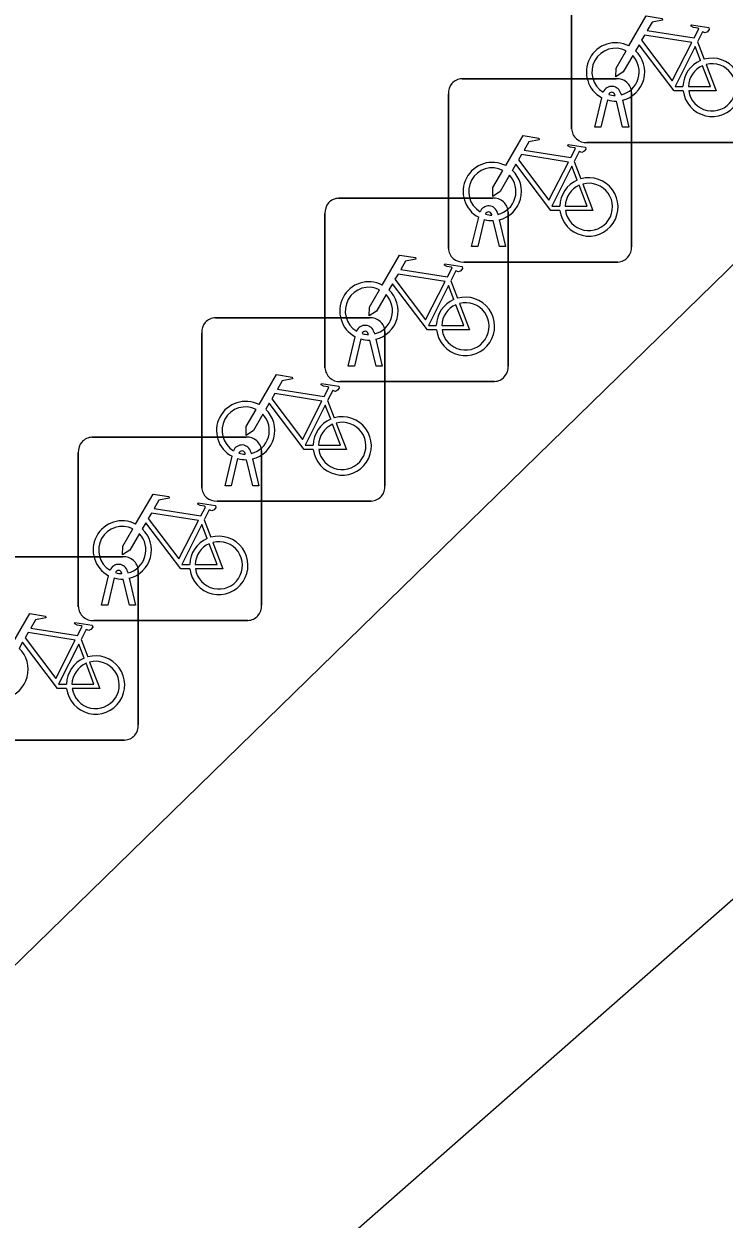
# Model space of a CAD drawing. Extents: x 160664 to 161506, y 382245 to 383288.
# Drawn here: x 161210.2 to 161214.02, y 383140.59 to 383147.1 of the extents above; entities that cross this region are included whole.
import ezdxf

# ---------------------------------------------------------------- set-up
doc = ezdxf.new("R2010")
doc.units = 0
doc.layers.add('IMGEO_Fietsenrek', color=7, linetype='Continuous')
doc.layers.add('IMGEO_Voetpad_open', color=7, linetype='Continuous')

msp = doc.modelspace()

# ---------------------------------------------------------------- linework, layer by layer
at = {"layer": 'IMGEO_Fietsenrek'}
for p, q in [((161213.1835, 383146.5299), (161213.1835, 383147.3708)), ((161213.1835, 383147.3708), (161213.1835, 383146.5299)), ((161213.8702, 383147.0042), (161213.9065, 383146.909)), ((161212.5859, 383146.8025), (161213.4268, 383146.8025)), ((161213.4268, 383146.8025), (161212.5859, 383146.8025)), ((161212.5115, 383145.8779), (161212.5115, 383146.7188)), ((161212.5115, 383146.7188), (161212.5115, 383145.8779)), ((161213.4209, 383146.7109), (161213.4199, 383146.7152)), ((161213.4516, 383146.7224), (161213.4534, 383146.7145)), ((161213.5105, 383146.7281), (161213.5105, 383145.8872)), ((161213.5105, 383145.8872), (161213.5105, 383146.7281)), ((161213.3105, 383146.5393), (161213.3488, 383146.6993)), ((161213.3792, 383146.6871), (161213.3439, 383146.5393)), ((161213.462, 383146.5393), (161213.4281, 383146.681)), ((161213.4604, 383146.6853), (161213.4954, 383146.5393)), ((161213.3439, 383146.5393), (161213.3105, 383146.5393)), ((161213.4954, 383146.5393), (161213.462, 383146.5393)), ((161214.1081, 383146.4555), (161213.2672, 383146.4555)), ((161213.2672, 383146.4555), (161214.1081, 383146.4555)), ((161213.1982, 383146.3522), (161213.2345, 383146.257)), ((161211.9129, 383146.1515), (161212.7538, 383146.1515)), ((161212.7538, 383146.1515), (161211.9129, 383146.1515)), ((161211.8385, 383145.2269), (161211.8385, 383146.0678)), ((161211.8385, 383146.0678), (161211.8385, 383145.2269)), ((161212.7489, 383146.0589), (161212.7479, 383146.0632)), ((161212.7796, 383146.0704), (161212.7814, 383146.0625)), ((161212.8375, 383146.0771), (161212.8375, 383145.2362)), ((161212.8375, 383145.2362), (161212.8375, 383146.0771)), ((161212.6385, 383145.8873), (161212.6768, 383146.0473)), ((161212.7072, 383146.0351), (161212.6719, 383145.8873)), ((161212.79, 383145.8873), (161212.7561, 383146.029)), ((161212.7884, 383146.0333), (161212.8234, 383145.8873)), ((161212.6719, 383145.8873), (161212.6385, 383145.8873)), ((161212.8234, 383145.8873), (161212.79, 383145.8873)), ((161213.4361, 383145.8035), (161212.5952, 383145.8035)), ((161212.5952, 383145.8035), (161213.4361, 383145.8035)), ((161212.5252, 383145.7012), (161212.5615, 383145.606)), ((161211.2409, 383145.4995), (161212.0818, 383145.4995)), ((161212.0818, 383145.4995), (161211.2409, 383145.4995)), ((161211.1665, 383144.5749), (161211.1665, 383145.4158)), ((161211.1665, 383145.4158), (161211.1665, 383144.5749)), ((161212.0759, 383145.4079), (161212.0749, 383145.4122)), ((161212.1066, 383145.4194), (161212.1084, 383145.4115)), ((161212.1655, 383145.4251), (161212.1655, 383144.5842)), ((161212.1655, 383144.5842), (161212.1655, 383145.4251)), ((161211.9655, 383145.2363), (161212.0038, 383145.3963)), ((161212.0342, 383145.3841), (161211.9989, 383145.2363)), ((161212.117, 383145.2363), (161212.0831, 383145.378)), ((161212.1154, 383145.3823), (161212.1504, 383145.2363)), ((161211.9989, 383145.2363), (161211.9655, 383145.2363)), ((161212.1504, 383145.2363), (161212.117, 383145.2363)), ((161212.7631, 383145.1525), (161211.9222, 383145.1525)), ((161211.9222, 383145.1525), (161212.7631, 383145.1525)), ((161211.8532, 383145.0492), (161211.8895, 383144.954)), ((161210.5679, 383144.8485), (161211.4088, 383144.8485)), ((161211.4088, 383144.8485), (161210.5679, 383144.8485)), ((161210.4935, 383143.9239), (161210.4935, 383144.7648)), ((161210.4935, 383144.7648), (161210.4935, 383143.9239)), ((161211.4039, 383144.7559), (161211.4029, 383144.7602)), ((161211.4346, 383144.7674), (161211.4364, 383144.7595)), ((161211.4925, 383144.7741), (161211.4925, 383143.9332)), ((161211.4925, 383143.9332), (161211.4925, 383144.7741)), ((161211.2935, 383144.5843), (161211.3318, 383144.7443)), ((161211.3622, 383144.7321), (161211.3269, 383144.5843)), ((161211.445, 383144.5843), (161211.4111, 383144.726)), ((161211.4434, 383144.7303), (161211.4784, 383144.5843)), ((161211.3269, 383144.5843), (161211.2935, 383144.5843)), ((161211.4784, 383144.5843), (161211.445, 383144.5843)), ((161212.0911, 383144.5005), (161211.2502, 383144.5005)), ((161211.2502, 383144.5005), (161212.0911, 383144.5005)), ((161211.1802, 383144.3982), (161211.2165, 383144.303)), ((161209.8959, 383144.1965), (161210.7368, 383144.1965)), ((161210.7368, 383144.1965), (161209.8959, 383144.1965)), ((161210.7309, 383144.1049), (161210.7299, 383144.1092)), ((161210.7616, 383144.1164), (161210.7634, 383144.1085)), ((161210.8205, 383144.1221), (161210.8205, 383143.2812)), ((161210.8205, 383143.2812), (161210.8205, 383144.1221)), ((161210.6205, 383143.9333), (161210.6588, 383144.0933)), ((161210.6892, 383144.0811), (161210.6539, 383143.9333)), ((161210.772, 383143.9333), (161210.7381, 383144.075)), ((161210.7704, 383144.0793), (161210.8054, 383143.9333)), ((161210.6539, 383143.9333), (161210.6205, 383143.9333)), ((161210.8054, 383143.9333), (161210.772, 383143.9333)), ((161211.4181, 383143.8495), (161210.5772, 383143.8495)), ((161210.5772, 383143.8495), (161211.4181, 383143.8495)), ((161210.5082, 383143.7462), (161210.5445, 383143.651)), ((161210.7461, 383143.1975), (161209.9052, 383143.1975)), ((161209.9052, 383143.1975), (161210.7461, 383143.1975))]:
    msp.add_line(p, q, dxfattribs=at)
for points in [[(161213.4961, 383146.9812), (161213.5908, 383147.1447), (161213.677, 383147.1309), (161213.6787, 383147.1222), (161213.6226, 383147.1113), (161213.5964, 383147.066), (161213.8516, 383147.0252)], [(161213.8387, 383147), (161213.5819, 383147.041), (161213.5652, 383147.0122), (161213.7322, 383146.7919), (161213.8387, 383147)], [(161213.8516, 383147.0252), (161213.8766, 383147.074), (161213.8715, 383147.078), (161213.8483, 383147.0817), (161213.8356, 383147.0892), (161213.8346, 383147.0923), (161213.8368, 383147.0969), (161213.9316, 383147.0818), (161213.9339, 383147.0715), (161213.9245, 383147.0591), (161213.9121, 383147.0527), (161213.8976, 383147.0589), (161213.8702, 383147.0042)], [(161213.7918, 383146.7365), (161213.7421, 383146.7366), (161213.5514, 383146.9883), (161213.5324, 383146.9555)], [(161213.8867, 383146.902), (161213.8574, 383146.9788), (161213.748, 383146.7607), (161213.7907, 383146.7606)], [(161213.5168, 383146.9287), (161213.4652, 383146.8395), (161213.4253, 383146.8135), (161213.4265, 383146.861), (161213.481, 383146.9552)], [(161213.8207, 383146.7605), (161213.9406, 383146.7603), (161213.8974, 383146.8739)], [(161213.9172, 383146.8808), (161213.9722, 383146.7362), (161213.8221, 383146.7365)], [(161212.8241, 383146.3292), (161212.9188, 383146.4927), (161213.005, 383146.4789), (161213.0067, 383146.4702), (161212.9506, 383146.4593), (161212.9244, 383146.414), (161213.1796, 383146.3732)], [(161213.1667, 383146.348), (161212.9099, 383146.389), (161212.8932, 383146.3602), (161213.0602, 383146.1399), (161213.1667, 383146.348)], [(161213.1796, 383146.3732), (161213.2046, 383146.422), (161213.1995, 383146.426), (161213.1763, 383146.4297), (161213.1636, 383146.4372), (161213.1626, 383146.4403), (161213.1648, 383146.4449), (161213.2596, 383146.4298), (161213.2619, 383146.4195), (161213.2525, 383146.4071), (161213.2401, 383146.4007), (161213.2256, 383146.4069), (161213.1982, 383146.3522)], [(161213.1198, 383146.0845), (161213.0701, 383146.0846), (161212.8794, 383146.3363), (161212.8604, 383146.3035)], [(161213.2147, 383146.25), (161213.1854, 383146.3268), (161213.076, 383146.1087), (161213.1187, 383146.1086)], [(161212.8448, 383146.2767), (161212.7932, 383146.1875), (161212.7533, 383146.1615), (161212.7545, 383146.209), (161212.809, 383146.3032)], [(161213.1487, 383146.1085), (161213.2686, 383146.1083), (161213.2254, 383146.2219)], [(161213.2452, 383146.2288), (161213.3002, 383146.0842), (161213.1501, 383146.0845)], [(161212.1511, 383145.6782), (161212.2458, 383145.8417), (161212.332, 383145.8279), (161212.3337, 383145.8192), (161212.2776, 383145.8083), (161212.2514, 383145.763), (161212.5066, 383145.7222)], [(161212.4937, 383145.697), (161212.2369, 383145.738), (161212.2202, 383145.7092), (161212.3872, 383145.4889), (161212.4937, 383145.697)], [(161212.5066, 383145.7222), (161212.5316, 383145.771), (161212.5265, 383145.775), (161212.5033, 383145.7787), (161212.4906, 383145.7862), (161212.4896, 383145.7893), (161212.4918, 383145.7939), (161212.5866, 383145.7788), (161212.5889, 383145.7685), (161212.5795, 383145.7561), (161212.5671, 383145.7497), (161212.5526, 383145.7559), (161212.5252, 383145.7012)], [(161212.4468, 383145.4335), (161212.3971, 383145.4336), (161212.2064, 383145.6853), (161212.1874, 383145.6525)], [(161212.5417, 383145.599), (161212.5124, 383145.6758), (161212.403, 383145.4577), (161212.4457, 383145.4576)], [(161212.1718, 383145.6257), (161212.1202, 383145.5365), (161212.0803, 383145.5105), (161212.0815, 383145.558), (161212.136, 383145.6522)], [(161212.4757, 383145.4575), (161212.5956, 383145.4573), (161212.5524, 383145.5709)], [(161212.5722, 383145.5778), (161212.6272, 383145.4332), (161212.4771, 383145.4335)], [(161211.4791, 383145.0262), (161211.5738, 383145.1897), (161211.66, 383145.1759), (161211.6617, 383145.1672), (161211.6056, 383145.1563), (161211.5794, 383145.111), (161211.8346, 383145.0702)], [(161211.8217, 383145.045), (161211.5649, 383145.086), (161211.5482, 383145.0572), (161211.7152, 383144.8369), (161211.8217, 383145.045)], [(161211.8346, 383145.0702), (161211.8596, 383145.119), (161211.8545, 383145.123), (161211.8313, 383145.1267), (161211.8186, 383145.1342), (161211.8176, 383145.1373), (161211.8198, 383145.1419), (161211.9146, 383145.1268), (161211.9169, 383145.1165), (161211.9075, 383145.1041), (161211.8951, 383145.0977), (161211.8806, 383145.1039), (161211.8532, 383145.0492)], [(161211.7748, 383144.7815), (161211.7251, 383144.7816), (161211.5344, 383145.0333), (161211.5154, 383145.0005)], [(161211.8697, 383144.947), (161211.8404, 383145.0238), (161211.731, 383144.8057), (161211.7737, 383144.8056)], [(161211.4998, 383144.9737), (161211.4482, 383144.8845), (161211.4083, 383144.8585), (161211.4095, 383144.906), (161211.464, 383145.0002)], [(161211.8037, 383144.8055), (161211.9236, 383144.8053), (161211.8804, 383144.9189)], [(161211.9002, 383144.9258), (161211.9552, 383144.7812), (161211.8051, 383144.7815)], [(161210.8061, 383144.3752), (161210.9008, 383144.5387), (161210.987, 383144.5249), (161210.9887, 383144.5162), (161210.9326, 383144.5053), (161210.9064, 383144.46), (161211.1616, 383144.4192)], [(161211.1487, 383144.394), (161210.8919, 383144.435), (161210.8752, 383144.4062), (161211.0422, 383144.1859), (161211.1487, 383144.394)], [(161211.1616, 383144.4192), (161211.1866, 383144.468), (161211.1815, 383144.472), (161211.1583, 383144.4757), (161211.1456, 383144.4832), (161211.1446, 383144.4863), (161211.1468, 383144.4909), (161211.2416, 383144.4758), (161211.2439, 383144.4655), (161211.2345, 383144.4531), (161211.2221, 383144.4467), (161211.2076, 383144.4529), (161211.1802, 383144.3982)], [(161211.1018, 383144.1305), (161211.0521, 383144.1306), (161210.8614, 383144.3823), (161210.8424, 383144.3495)], [(161211.1967, 383144.296), (161211.1674, 383144.3728), (161211.058, 383144.1547), (161211.1007, 383144.1546)], [(161210.8268, 383144.3227), (161210.7752, 383144.2335), (161210.7353, 383144.2075), (161210.7365, 383144.255), (161210.791, 383144.3492)], [(161211.1307, 383144.1545), (161211.2506, 383144.1543), (161211.2074, 383144.2679)], [(161211.2272, 383144.2748), (161211.2822, 383144.1302), (161211.1321, 383144.1305)], [(161210.1341, 383143.7232), (161210.2288, 383143.8867), (161210.315, 383143.8729), (161210.3167, 383143.8642), (161210.2606, 383143.8533), (161210.2344, 383143.808), (161210.4896, 383143.7672)], [(161210.4767, 383143.742), (161210.2199, 383143.783), (161210.2032, 383143.7542), (161210.3702, 383143.5339), (161210.4767, 383143.742)], [(161210.4896, 383143.7672), (161210.5146, 383143.816), (161210.5095, 383143.82), (161210.4863, 383143.8237), (161210.4736, 383143.8312), (161210.4726, 383143.8343), (161210.4748, 383143.8389), (161210.5696, 383143.8238), (161210.5719, 383143.8135), (161210.5625, 383143.8011), (161210.5501, 383143.7947), (161210.5356, 383143.8009), (161210.5082, 383143.7462)], [(161210.4298, 383143.4785), (161210.3801, 383143.4786), (161210.1894, 383143.7303), (161210.1704, 383143.6975)], [(161210.5247, 383143.644), (161210.4954, 383143.7208), (161210.386, 383143.5027), (161210.4287, 383143.5026)], [(161210.4587, 383143.5025), (161210.5786, 383143.5023), (161210.5354, 383143.6159)], [(161210.5552, 383143.6228), (161210.6102, 383143.4782), (161210.4601, 383143.4785)]]:
    msp.add_lwpolyline(points, dxfattribs=at)
for centre, radius, start, end in [((161213.4231, 383146.8399), 0.159, 62.67661, 242.13685), ((161213.4231, 383146.8399), 0.129, 63.31916, 238.90302), ((161213.4231, 383146.8399), 0.129, 283.60429, 43.43025), ((161213.4231, 383146.8399), 0.159, 283.5766, 46.60424), ((161213.9497, 383146.7559), 0.159, 187.0065, 105.77075), ((161213.9497, 383146.7559), 0.159, 113.3408, 178.32165), ((161213.9497, 383146.7559), 0.129, 113.92302, 177.95563), ((161213.9497, 383146.7559), 0.129, 188.67146, 104.58832), ((161212.5892, 383146.7246), 0.0779, 92.4484, 184.28452), ((161212.5892, 383146.7246), 0.0779, 92.4484, 184.28452), ((161213.4326, 383146.7248), 0.0779, 2.4484, 94.28452), ((161213.4326, 383146.7248), 0.0779, 2.4484, 94.28452), ((161213.4029, 383146.7113), 0.0499, 12.8025, 158.69338), ((161213.4029, 383146.7113), 0.0174, 12.8025, 163.45023), ((161213.4231, 383146.8399), 0.129, 253.41502, 269.02044), ((161213.4231, 383146.8399), 0.159, 253.99666, 271.78671), ((161213.2614, 383146.5332), 0.0779, 182.4484, 274.28452), ((161213.2614, 383146.5332), 0.0779, 182.4484, 274.28452), ((161212.7511, 383146.1879), 0.159, 62.67661, 242.13685), ((161212.7511, 383146.1879), 0.129, 63.31916, 238.90302), ((161212.7511, 383146.1879), 0.129, 283.60429, 43.43025), ((161212.7511, 383146.1879), 0.159, 283.5766, 46.60424), ((161213.2777, 383146.1039), 0.159, 187.0065, 105.77075), ((161213.2777, 383146.1039), 0.159, 113.3408, 178.32165), ((161213.2777, 383146.1039), 0.129, 113.92302, 177.95563), ((161213.2777, 383146.1039), 0.129, 188.67146, 104.58832), ((161211.9162, 383146.0736), 0.0779, 92.4484, 184.28452), ((161211.9162, 383146.0736), 0.0779, 92.4484, 184.28452), ((161212.7596, 383146.0738), 0.0779, 2.4484, 94.28452), ((161212.7596, 383146.0738), 0.0779, 2.4484, 94.28452), ((161212.7309, 383146.0593), 0.0499, 12.8025, 158.69338), ((161212.7309, 383146.0593), 0.0174, 12.8025, 163.45023), ((161212.7511, 383146.1879), 0.129, 253.41502, 269.02044), ((161212.7511, 383146.1879), 0.159, 253.99666, 271.78671), ((161212.5894, 383145.8812), 0.0779, 182.4484, 274.28452), ((161212.5894, 383145.8812), 0.0779, 182.4484, 274.28452), ((161213.4328, 383145.8814), 0.0779, 272.4484, 4.28452), ((161213.4328, 383145.8814), 0.0779, 272.4484, 4.28452), ((161212.0781, 383145.5369), 0.159, 62.67661, 242.13685), ((161212.0781, 383145.5369), 0.129, 63.31916, 238.90302), ((161212.0781, 383145.5369), 0.129, 283.60429, 43.43025), ((161212.0781, 383145.5369), 0.159, 283.5766, 46.60424), ((161212.6047, 383145.4529), 0.159, 187.0065, 105.77075), ((161212.6047, 383145.4529), 0.159, 113.3408, 178.32165), ((161212.6047, 383145.4529), 0.129, 113.92302, 177.95563), ((161212.6047, 383145.4529), 0.129, 188.67146, 104.58832), ((161211.2442, 383145.4216), 0.0779, 92.4484, 184.28452), ((161211.2442, 383145.4216), 0.0779, 92.4484, 184.28452), ((161212.0876, 383145.4218), 0.0779, 2.4484, 94.28452), ((161212.0876, 383145.4218), 0.0779, 2.4484, 94.28452), ((161212.0579, 383145.4083), 0.0499, 12.8025, 158.69338), ((161212.0579, 383145.4083), 0.0174, 12.8025, 163.45023), ((161212.0781, 383145.5369), 0.129, 253.41502, 269.02044), ((161212.0781, 383145.5369), 0.159, 253.99666, 271.78671), ((161211.9164, 383145.2302), 0.0779, 182.4484, 274.28452), ((161211.9164, 383145.2302), 0.0779, 182.4484, 274.28452), ((161212.7598, 383145.2304), 0.0779, 272.4484, 4.28452), ((161212.7598, 383145.2304), 0.0779, 272.4484, 4.28452), ((161211.4061, 383144.8849), 0.159, 62.67661, 242.13685), ((161211.4061, 383144.8849), 0.129, 63.31916, 238.90302), ((161211.4061, 383144.8849), 0.129, 283.60429, 43.43025), ((161211.4061, 383144.8849), 0.159, 283.5766, 46.60424), ((161211.9327, 383144.8009), 0.159, 187.0065, 105.77075), ((161211.9327, 383144.8009), 0.159, 113.3408, 178.32165), ((161211.9327, 383144.8009), 0.129, 113.92302, 177.95563), ((161211.9327, 383144.8009), 0.129, 188.67146, 104.58832), ((161210.5712, 383144.7706), 0.0779, 92.4484, 184.28452), ((161210.5712, 383144.7706), 0.0779, 92.4484, 184.28452), ((161211.4146, 383144.7708), 0.0779, 2.4484, 94.28452), ((161211.4146, 383144.7708), 0.0779, 2.4484, 94.28452), ((161211.3859, 383144.7563), 0.0499, 12.8025, 158.69338), ((161211.3859, 383144.7563), 0.0174, 12.8025, 163.45023), ((161211.4061, 383144.8849), 0.129, 253.41502, 269.02044), ((161211.4061, 383144.8849), 0.159, 253.99666, 271.78671), ((161211.2444, 383144.5782), 0.0779, 182.4484, 274.28452), ((161211.2444, 383144.5782), 0.0779, 182.4484, 274.28452), ((161212.0878, 383144.5784), 0.0779, 272.4484, 4.28452), ((161212.0878, 383144.5784), 0.0779, 272.4484, 4.28452), ((161210.7331, 383144.2339), 0.159, 62.67661, 242.13685), ((161210.7331, 383144.2339), 0.129, 63.31916, 238.90302), ((161210.7331, 383144.2339), 0.129, 283.60429, 43.43025), ((161210.7331, 383144.2339), 0.159, 283.5766, 46.60424), ((161211.2597, 383144.1499), 0.159, 187.0065, 105.77075), ((161211.2597, 383144.1499), 0.159, 113.3408, 178.32165), ((161211.2597, 383144.1499), 0.129, 113.92302, 177.95563), ((161211.2597, 383144.1499), 0.129, 188.67146, 104.58832), ((161210.7426, 383144.1188), 0.0779, 2.4484, 94.28452), ((161210.7426, 383144.1188), 0.0779, 2.4484, 94.28452), ((161210.7129, 383144.1053), 0.0499, 12.8025, 158.69338), ((161210.7129, 383144.1053), 0.0174, 12.8025, 163.45023), ((161210.7331, 383144.2339), 0.129, 253.41502, 269.02044), ((161210.7331, 383144.2339), 0.159, 253.99666, 271.78671), ((161210.5714, 383143.9272), 0.0779, 182.4484, 274.28452), ((161210.5714, 383143.9272), 0.0779, 182.4484, 274.28452), ((161211.4148, 383143.9274), 0.0779, 272.4484, 4.28452), ((161211.4148, 383143.9274), 0.0779, 272.4484, 4.28452), ((161210.0611, 383143.5819), 0.159, 283.5766, 46.60424), ((161210.5877, 383143.4979), 0.159, 187.0065, 105.77075), ((161210.5877, 383143.4979), 0.159, 113.3408, 178.32165), ((161210.5877, 383143.4979), 0.129, 113.92302, 177.95563), ((161210.5877, 383143.4979), 0.129, 188.67146, 104.58832), ((161210.7428, 383143.2754), 0.0779, 272.4484, 4.28452), ((161210.7428, 383143.2754), 0.0779, 272.4484, 4.28452)]:
    msp.add_arc(centre, radius, start, end, dxfattribs=at)
at = {"layer": 'IMGEO_Voetpad_open'}
for points in [[(161216.736, 383151.78), (161215.151, 383150.224), (161216.835, 383148.493), (161206.943, 383138.846), (161205.275, 383140.592), (161203.593, 383138.939)], [(161220.444, 383147.936), (161206.661, 383135.826)]]:
    msp.add_lwpolyline(points, dxfattribs=at)

doc.saveas('drawing.dxf')
